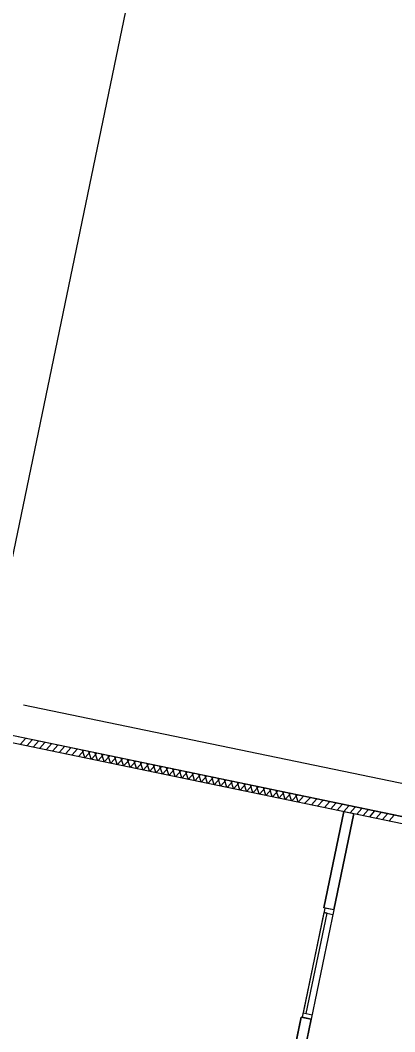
# Model space of a CAD drawing. Extents: x 81065 to 81486, y 452384 to 452681.
# Drawn here: x 81083.92 to 81088.51, y 452575.41 to 452587.77 of the extents above; entities that cross this region are included whole.
import ezdxf

# ---------------------------------------------------------------- set-up
doc = ezdxf.new("R2010")
doc.units = 0
doc.layers.add('B-BH-VH-KANTOPSLUITING-GV', color=7, linetype='Continuous')

msp = doc.modelspace()

# ---------------------------------------------------------------- linework, layer by layer
at = {"layer": 'B-BH-VH-KANTOPSLUITING-GV'}
for p, q in [((81088.692, 452578.014), (81080.767, 452579.66)), ((81131.094, 452569.213), (81080.767, 452579.66)), ((81080.829, 452579.565), (81088.597, 452577.952)), ((81083.965, 452579.404), (81132.84, 452569.259)), ((81083.927, 452578.922), (81083.989, 452578.991)), ((81084.006, 452578.905), (81084.068, 452578.974)), ((81084.085, 452578.889), (81084.147, 452578.958)), ((81084.165, 452578.872), (81084.226, 452578.941)), ((81084.244, 452578.856), (81084.305, 452578.925)), ((81084.323, 452578.84), (81084.384, 452578.908)), ((81084.402, 452578.823), (81084.463, 452578.892)), ((81084.481, 452578.807), (81084.543, 452578.876)), ((81084.56, 452578.79), (81084.622, 452578.859)), ((81084.639, 452578.774), (81084.701, 452578.843)), ((81084.713, 452578.758), (81084.684, 452578.846)), ((81084.713, 452578.758), (81084.684, 452578.846)), ((81084.719, 452578.757), (81084.78, 452578.826)), ((81084.792, 452578.742), (81084.763, 452578.83)), ((81084.798, 452578.741), (81084.859, 452578.81)), ((81084.871, 452578.726), (81084.842, 452578.813)), ((81084.877, 452578.724), (81084.938, 452578.793)), ((81084.951, 452578.709), (81084.922, 452578.797)), ((81084.956, 452578.708), (81085.017, 452578.777)), ((81085.03, 452578.693), (81085.001, 452578.78)), ((81085.035, 452578.692), (81085.097, 452578.761)), ((81085.109, 452578.676), (81085.08, 452578.764)), ((81085.114, 452578.675), (81085.176, 452578.744)), ((81085.188, 452578.66), (81085.159, 452578.748)), ((81085.193, 452578.659), (81085.255, 452578.728)), ((81085.267, 452578.643), (81085.238, 452578.731)), ((81085.272, 452578.642), (81085.334, 452578.711)), ((81085.346, 452578.627), (81085.317, 452578.715)), ((81085.352, 452578.626), (81085.413, 452578.695)), ((81085.425, 452578.611), (81085.396, 452578.698)), ((81085.431, 452578.609), (81085.492, 452578.678)), ((81085.505, 452578.594), (81085.476, 452578.682)), ((81085.51, 452578.593), (81085.571, 452578.662)), ((81085.584, 452578.578), (81085.555, 452578.665)), ((81085.589, 452578.577), (81085.651, 452578.645)), ((81085.663, 452578.561), (81085.634, 452578.649)), ((81085.668, 452578.56), (81085.73, 452578.629)), ((81085.742, 452578.545), (81085.713, 452578.633)), ((81085.747, 452578.544), (81085.809, 452578.613)), ((81085.821, 452578.528), (81085.792, 452578.616)), ((81085.826, 452578.527), (81085.888, 452578.596)), ((81085.9, 452578.512), (81085.871, 452578.6)), ((81085.906, 452578.511), (81085.967, 452578.58)), ((81085.979, 452578.496), (81085.95, 452578.583)), ((81085.985, 452578.494), (81086.046, 452578.563)), ((81086.058, 452578.479), (81086.03, 452578.567)), ((81086.064, 452578.478), (81086.125, 452578.547)), ((81086.138, 452578.463), (81086.109, 452578.55)), ((81086.143, 452578.462), (81086.205, 452578.53)), ((81086.217, 452578.446), (81086.188, 452578.534)), ((81086.222, 452578.445), (81086.284, 452578.514)), ((81086.296, 452578.43), (81086.267, 452578.517)), ((81086.301, 452578.429), (81086.363, 452578.498)), ((81086.375, 452578.413), (81086.346, 452578.501)), ((81086.38, 452578.412), (81086.442, 452578.481)), ((81086.454, 452578.397), (81086.425, 452578.485)), ((81086.46, 452578.396), (81086.521, 452578.465)), ((81086.533, 452578.38), (81086.504, 452578.468)), ((81086.539, 452578.379), (81086.6, 452578.448)), ((81086.612, 452578.364), (81086.584, 452578.452)), ((81086.618, 452578.363), (81086.679, 452578.432)), ((81086.692, 452578.348), (81086.663, 452578.435)), ((81086.697, 452578.346), (81086.759, 452578.415)), ((81086.771, 452578.331), (81086.742, 452578.419)), ((81086.776, 452578.33), (81086.838, 452578.399)), ((81086.85, 452578.315), (81086.821, 452578.402)), ((81086.855, 452578.314), (81086.917, 452578.383)), ((81086.929, 452578.298), (81086.9, 452578.386)), ((81086.934, 452578.297), (81086.996, 452578.366)), ((81087.008, 452578.282), (81086.979, 452578.37)), ((81087.014, 452578.281), (81087.075, 452578.35)), ((81087.087, 452578.265), (81087.058, 452578.353)), ((81087.093, 452578.264), (81087.154, 452578.333)), ((81087.166, 452578.249), (81087.137, 452578.337)), ((81087.172, 452578.248), (81087.233, 452578.317)), ((81087.246, 452578.233), (81087.217, 452578.32)), ((81087.251, 452578.231), (81087.312, 452578.3)), ((81087.325, 452578.216), (81087.296, 452578.304)), ((81087.33, 452578.215), (81087.392, 452578.284)), ((81087.409, 452578.199), (81087.471, 452578.267)), ((81087.488, 452578.182), (81087.55, 452578.251)), ((81087.568, 452578.166), (81087.629, 452578.235)), ((81087.647, 452578.149), (81087.708, 452578.218)), ((81087.726, 452578.133), (81087.787, 452578.202)), ((81087.805, 452578.116), (81087.866, 452578.185)), ((81087.884, 452578.1), (81087.946, 452578.169)), ((81087.963, 452578.083), (81088.025, 452578.152)), ((81087.886, 452578.1), (81087.641, 452576.921)), ((81087.763, 452576.895), (81088.008, 452578.074)), ((81088.042, 452578.067), (81088.104, 452578.136)), ((81088.122, 452578.051), (81088.183, 452578.12)), ((81088.201, 452578.034), (81088.262, 452578.103)), ((81088.28, 452578.018), (81088.341, 452578.087)), ((81088.359, 452578.001), (81088.42, 452578.07)), ((81088.438, 452577.985), (81088.5, 452578.054)), ((81087.651, 452576.918), (81087.374, 452575.583)), ((81087.763, 452576.895), (81087.641, 452576.921)), ((81087.763, 452576.895), (81087.651, 452576.918)), ((81087.64, 452576.864), (81087.385, 452575.637)), ((81087.424, 452575.629), (81087.679, 452576.856)), ((81087.763, 452576.895), (81087.486, 452575.56)), ((81087.64, 452576.864), (81087.752, 452576.841)), ((81087.679, 452576.856), (81087.64, 452576.864)), ((81087.363, 452575.585), (81086.799, 452572.868)), ((81086.921, 452572.842), (81087.486, 452575.56)), ((81087.486, 452575.56), (81087.363, 452575.585)), ((81087.486, 452575.56), (81087.374, 452575.583)), ((81087.385, 452575.637), (81087.497, 452575.613)), ((81087.385, 452575.637), (81087.424, 452575.629))]:
    msp.add_line(p, q, dxfattribs=at)
for points in [[(81078.264, 452581.393), (81083.632, 452580.275), (81100.074, 452659.476)], [(81087.641, 452576.921), (81087.886, 452578.1), (81088.008, 452578.074), (81087.763, 452576.895), (81087.641, 452576.921)], [(81086.799, 452572.868), (81087.363, 452575.585), (81087.486, 452575.56), (81086.921, 452572.842), (81086.799, 452572.868)]]:
    msp.add_lwpolyline(points, dxfattribs=at)

doc.saveas('drawing.dxf')
